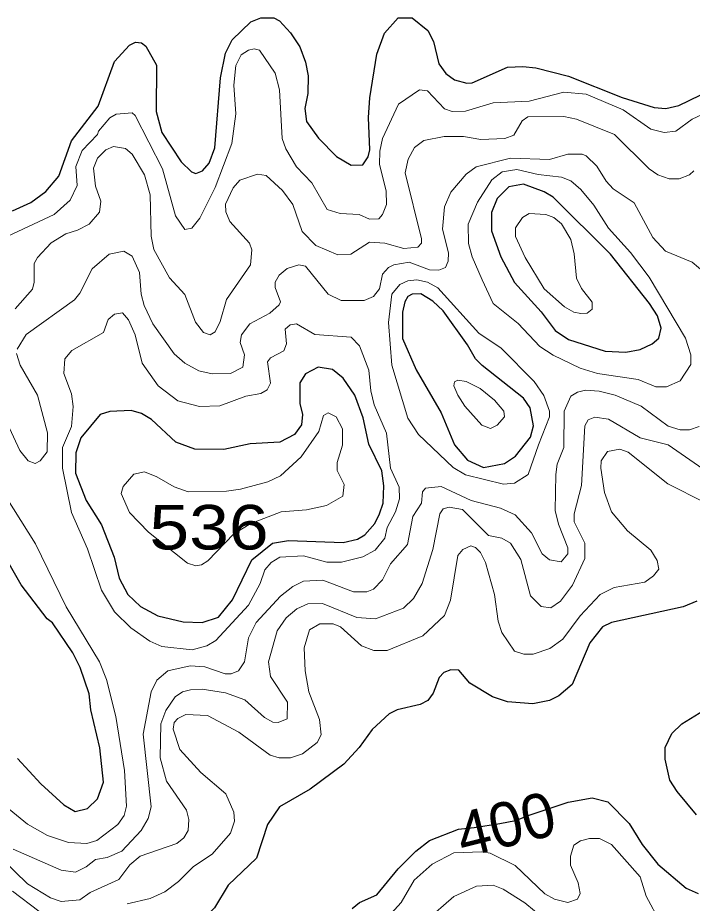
# Model space of a CAD drawing. Extents: x 577 to 602.9, y 7483.8 to 7511.6.
# Drawn here: x 580.635 to 581.847, y 7506.18 to 7507.769 of the extents above; entities that cross this region are included whole.
import ezdxf
from ezdxf.enums import TextEntityAlignment as Align

# ---------------------------------------------------------------- set-up
doc = ezdxf.new("R2010")
doc.units = 0
doc.header["$LTSCALE"] = 0.032
doc.layers.add('1', color=7, linetype='Continuous', lineweight=25)
doc.layers.add('2', color=7, linetype='Continuous', lineweight=13)
doc.layers.add('61', color=7, linetype='Continuous')

msp = doc.modelspace()

# ---------------------------------------------------------------- linework, layer by layer
at = {"layer": '1'}
for points in [[(580.6263, 7507.4227), (580.6589, 7507.4378), (580.6859, 7507.4577), (580.709, 7507.4848), (580.732, 7507.5484), (580.7797, 7507.6104), (580.8091, 7507.6907), (580.8362, 7507.7201), (580.8473, 7507.7257), (580.8577, 7507.7241), (580.8656, 7507.7185), (580.8847, 7507.6844), (580.8839, 7507.6009), (580.8942, 7507.5635), (580.9292, 7507.511), (580.9475, 7507.4927), (580.9555, 7507.4895), (580.9674, 7507.4943), (580.9793, 7507.5086), (580.9897, 7507.5357), (581, 7507.6613), (581.0087, 7507.7058), (581.0207, 7507.7297), (581.0541, 7507.7623), (581.0724, 7507.7694), (581.0954, 7507.7694), (581.1058, 7507.7639), (581.1256, 7507.7424), (581.1423, 7507.717), (581.1527, 7507.6899), (581.1574, 7507.6653), (581.1566, 7507.6335), (581.1511, 7507.6064), (581.1543, 7507.5834), (581.1757, 7507.5531), (581.2083, 7507.5205), (581.2346, 7507.5046), (581.2552, 7507.5054), (581.2648, 7507.5198), (581.268, 7507.5325), (581.2656, 7507.5905), (581.268, 7507.6255), (581.2807, 7507.7042), (581.2942, 7507.7416), (581.3189, 7507.7694), (581.3443, 7507.7694)], [(581.3443, 7507.7694), (581.3721, 7507.7464), (581.3825, 7507.7265), (581.392, 7507.6867), (581.4047, 7507.6692), (581.4198, 7507.6581), (581.4421, 7507.6518), (581.4517, 7507.6525), (581.5153, 7507.6804), (581.5431, 7507.682), (581.5662, 7507.6796), (581.625, 7507.6645), (581.7212, 7507.6263), (581.7785, 7507.608), (581.7999, 7507.6064), (581.823, 7507.612), (581.8612, 7507.6303)], [(580.635, 7506.4399), (580.6767, 7506.3941), (580.7185, 7506.3564), (580.7384, 7506.3445), (580.7606, 7506.35), (580.7789, 7506.3675), (580.7893, 7506.397), (580.7829, 7506.459), (580.767, 7506.5274), (580.7638, 7506.556), (580.7479, 7506.6029), (580.7344, 7506.6292), (580.6978, 7506.6832), (580.6883, 7506.6904), (580.6414, 7506.7516), (580.6008, 7506.8216)], [(581.8556, 7506.7222), (581.831, 7506.7119), (581.7021, 7506.684), (581.6862, 7506.6761), (581.6632, 7506.6474), (581.6314, 7506.5727), (581.6075, 7506.552), (581.5908, 7506.5441), (581.5606, 7506.5377), (581.5153, 7506.5417), (581.4882, 7506.5504), (581.4477, 7506.5751), (581.4278, 7506.5981), (581.4135, 7506.5989), (581.4008, 7506.5942), (581.3928, 7506.5854), (581.3817, 7506.5568), (581.3721, 7506.5441), (581.3586, 7506.5369), (581.3173, 7506.5274), (581.303, 7506.5202), (581.2719, 7506.4916), (581.2489, 7506.4598), (581.2211, 7506.4296), (581.1606, 7506.385), (581.1058, 7506.3532), (581.0843, 7506.3214), (581.0644, 7506.261)], [(581.8548, 7506.3389), (581.8198, 7506.3803), (581.8071, 7506.4009), (581.7983, 7506.4383), (581.7983, 7506.4598), (581.8103, 7506.4844), (581.8286, 7506.5019), (581.8675, 7506.5258)], [(581.2362, 7506.1703), (581.2497, 7506.1815), (581.2807, 7506.195), (581.3189, 7506.2419), (581.3507, 7506.2737), (581.3753, 7506.2928), (581.427, 7506.3127), (581.4552, 7506.3161), (581.5013, 7506.3232), (581.5299, 7506.3282), (581.5557, 7506.3386), (581.5846, 7506.3481), (581.6242, 7506.3612), (581.6671, 7506.3691), (581.6958, 7506.362), (581.7339, 7506.323), (581.757, 7506.2856), (581.7856, 7506.2499), (581.8365, 7506.2069), (581.858, 7506.1974)], [(581.0644, 7506.261), (581.0135, 7506.2125), (580.9889, 7506.1719), (580.9738, 7506.156), (580.9435, 7506.1401), (580.9149, 7506.1314), (580.8648, 7506.1226), (580.8394, 7506.1051), (580.8362, 7506.0948), (580.8425, 7506.0797), (580.8632, 7506.0606), (580.8736, 7506.0375), (580.8823, 7506.0041), (580.8831, 7505.9859), (580.872, 7505.9437), (580.8513, 7505.9103), (580.8258, 7505.8475), (580.794, 7505.8173), (580.7662, 7505.8014), (580.7368, 7505.7728), (580.7058, 7505.7561), (580.6851, 7505.7497), (580.6143, 7505.7553)]]:
    msp.add_lwpolyline(points, dxfattribs=at)
for points in [[(581.7004, 7507.3449), (581.5972, 7507.4474), (581.5813, 7507.4569), (581.5439, 7507.4705), (581.5177, 7507.4657), (581.497, 7507.445), (581.4866, 7507.4196), (581.4866, 7507.387), (581.5033, 7507.34), (581.528, 7507.2939), (581.5757, 7507.2414), (581.6011, 7507.208), (581.625, 7507.1921), (581.691, 7507.1707), (581.7276, 7507.1691), (581.7538, 7507.1739), (581.7753, 7507.1842), (581.7872, 7507.1945), (581.7912, 7507.212), (581.7848, 7507.2343), (581.7705, 7507.2565)], [(581.4432, 7507.182), (581.4, 7507.243), (581.3809, 7507.2605), (581.3594, 7507.274), (581.3443, 7507.2732), (581.3364, 7507.2693), (581.3308, 7507.2597), (581.3268, 7507.2406), (581.3268, 7507.1937), (581.3515, 7507.1373), (581.396, 7507.0601), (581.4198, 7507.0029), (581.4437, 7506.9751), (581.4723, 7506.9623), (581.5097, 7506.9695), (581.5296, 7506.9822), (581.5566, 7507.0164), (581.5622, 7507.0371), (581.5558, 7507.0689), (581.5439, 7507.0864), (581.4699, 7507.1452), (581.458, 7507.1572)], [(581.256, 7507.0513), (581.2409, 7507.0919), (581.2203, 7507.1222), (581.2012, 7507.1381), (581.1749, 7507.142), (581.1527, 7507.1301), (581.1423, 7507.1142), (581.1423, 7507.0768), (581.1471, 7507.057), (581.1455, 7507.0387), (581.1328, 7507.0212), (581.1065, 7507.0077), (581.0533, 7507.0045), (581.0056, 7506.9941), (580.9539, 7506.9949), (580.9197, 7507.0077), (580.8759, 7507.0482), (580.8577, 7507.0593), (580.8394, 7507.0641), (580.8012, 7507.0625), (580.7837, 7507.057), (580.7487, 7507.0156), (580.74, 7506.9886), (580.7392, 7506.952), (580.7583, 7506.9027), (580.7861, 7506.859), (580.8084, 7506.8009), (580.8179, 7506.7635), (580.833, 7506.7341), (580.8561, 7506.7126), (580.8871, 7506.6959), (580.9324, 7506.6848), (580.9666, 7506.684), (580.996, 7506.6936), (581.0215, 7506.7246), (581.0557, 7506.7961), (581.093, 7506.8264), (581.1217, 7506.8311), (581.2203, 7506.8272), (581.2457, 7506.8335), (581.2592, 7506.8415), (581.2767, 7506.8613), (581.2855, 7506.8788), (581.2918, 7506.8979), (581.2934, 7506.9289), (581.2894, 7506.956), (581.2664, 7507.0037)]]:
    msp.add_lwpolyline(points, close=True, dxfattribs=at)
at = {"layer": '2'}
for points in [[(581.3197, 7507.6144), (581.2908, 7507.5527), (581.286, 7507.5297), (581.2855, 7507.5062), (581.2974, 7507.4585), (581.2982, 7507.4339), (581.291, 7507.4164), (581.2839, 7507.4084), (581.2672, 7507.4076), (581.2489, 7507.4164), (581.2147, 7507.418), (581.1916, 7507.4251), (581.1638, 7507.4728), (581.136, 7507.5015), (581.1169, 7507.5341), (581.1105, 7507.5524), (581.1058, 7507.6398), (581.0978, 7507.67), (581.07, 7507.7114), (581.0604, 7507.7138), (581.0501, 7507.7114), (581.0366, 7507.7026), (581.027, 7507.6836), (581.0238, 7507.6486), (581.027, 7507.5969), (581.0199, 7507.5436), (580.9904, 7507.4649), (580.9624, 7507.4095), (580.9481, 7507.3914), (580.9358, 7507.3891), (580.9189, 7507.414), (580.8958, 7507.4983), (580.8465, 7507.5937), (580.841, 7507.5985), (580.8123, 7507.5961), (580.8012, 7507.5897), (580.7806, 7507.5655), (580.7789, 7507.5595), (580.7511, 7507.5309), (580.74, 7507.5023), (580.7424, 7507.4681), (580.7296, 7507.4418), (580.701, 7507.4164), (580.5889, 7507.3639)], [(581.8739, 7507.6001), (581.8469, 7507.5873), (581.8174, 7507.5659), (581.7968, 7507.5635), (581.7729, 7507.5691), (581.7228, 7507.604), (581.6568, 7507.6319), (581.6163, 7507.6358), (581.5542, 7507.6199), (581.4898, 7507.6168), (581.4397, 7507.6017), (581.4159, 7507.6009), (581.4024, 7507.6056), (581.3713, 7507.6382), (581.357, 7507.6398), (581.3197, 7507.6144)], [(580.631, 7507.247), (580.662, 7507.282), (580.6652, 7507.2947), (580.6652, 7507.3281), (580.6708, 7507.3392), (580.6954, 7507.3655), (580.7217, 7507.3814), (580.7431, 7507.3878), (580.7638, 7507.3989), (580.7821, 7507.4204), (580.7845, 7507.4402), (580.775, 7507.4673), (580.7718, 7507.4991), (580.7789, 7507.5174), (580.794, 7507.5325), (580.8076, 7507.538), (580.829, 7507.5349), (580.841, 7507.5245), (580.8632, 7507.4871), (580.8736, 7507.4514), (580.8751, 7507.3774), (580.8799, 7507.3536), (580.9078, 7507.3027), (580.9356, 7507.2725), (580.9547, 7507.2232), (580.969, 7507.2041), (580.9809, 7507.2001), (580.9904, 7507.2057), (580.9992, 7507.2239), (581.0103, 7507.2637), (581.0535, 7507.3258), (581.0557, 7507.3528), (581.0517, 7507.3647), (581.0167, 7507.4037), (581.0095, 7507.4212), (581.0087, 7507.4347), (581.0223, 7507.4641), (581.0342, 7507.4776), (581.066, 7507.4887), (581.0819, 7507.4864), (581.1113, 7507.4593), (581.1296, 7507.4339), (581.1463, 7507.3854), (581.171, 7507.3607), (581.2107, 7507.344), (581.2338, 7507.3448), (581.2672, 7507.3663), (581.295, 7507.3647), (581.3292, 7507.3552), (581.354, 7507.3577), (581.3605, 7507.3647), (581.361, 7507.3726), (581.3316, 7507.4911), (581.3371, 7507.5158), (581.3483, 7507.5365), (581.365, 7507.5492), (581.4016, 7507.5563), (581.4365, 7507.5563), (581.4676, 7507.5508), (581.5105, 7507.5524), (581.5264, 7507.5587), (581.5415, 7507.5842), (581.5518, 7507.5913), (581.6163, 7507.5921), (581.6393, 7507.5873), (581.7077, 7507.5595), (581.7697, 7507.4983)], [(581.8699, 7507.3114), (581.8469, 7507.3305), (581.7991, 7507.3504), (581.7761, 7507.375), (581.7427, 7507.4371), (581.7053, 7507.4625), (581.6926, 7507.476), (581.6759, 7507.5031), (581.6568, 7507.5213), (581.6497, 7507.5245), (581.6234, 7507.5245), (581.5908, 7507.515), (581.5208, 7507.5174), (581.4588, 7507.5015), (581.4413, 7507.4887), (581.4135, 7507.4561), (581.4024, 7507.4299), (581.3984, 7507.3901), (581.4095, 7507.3472), (581.4089, 7507.3325), (581.4039, 7507.321), (581.392, 7507.3162), (581.3753, 7507.317), (581.3387, 7507.3305), (581.3109, 7507.3257), (581.3014, 7507.321), (581.291, 7507.309), (581.2855, 7507.2828), (581.2743, 7507.2693), (581.2576, 7507.2621), (581.2163, 7507.2621), (581.1932, 7507.2732), (581.1527, 7507.3233), (581.1407, 7507.3257), (581.1193, 7507.3194), (581.105, 7507.3074), (581.0978, 7507.2947), (581.0978, 7507.2852), (581.1073, 7507.2597), (581.105, 7507.2542), (581.0883, 7507.2391), (581.0525, 7507.22), (581.0374, 7507.2001), (581.035, 7507.1866), (581.0429, 7507.1643), (581.0398, 7507.142), (581.0175, 7507.1309), (580.9849, 7507.1301), (580.961, 7507.1357), (580.9356, 7507.1492), (580.9165, 7507.1659), (580.8783, 7507.22), (580.8624, 7507.2526), (580.8569, 7507.2732), (580.8545, 7507.3122), (580.841, 7507.3416), (580.8258, 7507.3504), (580.7996, 7507.3448), (580.7694, 7507.3186), (580.7471, 7507.2748), (580.7376, 7507.2629), (580.6509, 7507.2009), (580.6342, 7507.1746)], [(581.7697, 7507.4983), (581.7856, 7507.4871), (581.8055, 7507.48), (581.8238, 7507.48), (581.8421, 7507.4871), (581.85, 7507.4943)], [(580.6334, 7507.1667), (580.6398, 7507.146), (580.6708, 7507.0919), (580.6891, 7507.0244), (580.6883, 7506.9902), (580.6756, 7506.9743), (580.6668, 7506.9695), (580.6541, 7506.9743), (580.639, 7506.9926), (580.6167, 7507.0419)], [(580.6271, 7506.2769), (580.7137, 7506.2395), (580.7392, 7506.2355), (580.7583, 7506.2451), (580.775, 7506.2586), (580.7964, 7506.2618), (580.8227, 7506.2737), (580.8569, 7506.3103), (580.8696, 7506.3318), (580.8751, 7506.3532), (580.8608, 7506.4836), (580.8751, 7506.5592), (580.8855, 7506.5806), (580.9054, 7506.5973), (580.9451, 7506.6061), (580.9714, 7506.6045), (581.0079, 7506.5918), (581.0191, 7506.5918), (581.0318, 7506.5973), (581.0429, 7506.6133), (581.0501, 7506.6562), (581.0636, 7506.684), (581.1073, 7506.7309), (581.1296, 7506.7484), (581.1487, 7506.758), (581.1837, 7506.7596), (581.2385, 7506.7389), (581.2624, 7506.7389), (581.2743, 7506.7437), (581.291, 7506.7604), (581.3053, 7506.789), (581.3356, 7506.824), (581.3451, 7506.8741), (581.361, 7506.8979), (581.3626, 7506.9186), (581.3682, 7506.925), (581.396, 7506.9281), (581.4501, 7506.9027), (581.5025, 7506.8892), (581.5288, 7506.8772), (581.5582, 7506.8446), (581.5773, 7506.8073), (581.5908, 7506.7961), (581.6115, 7506.793), (581.6234, 7506.8073), (581.6234, 7506.8176), (581.6067, 7506.8606), (581.6011, 7506.8852), (581.6019, 7506.9496), (581.6043, 7506.9679), (581.6163, 7506.9981), (581.617, 7507.0633), (581.629, 7507.0904), (581.6409, 7507.0975), (581.6552, 7507.1007), (581.6799, 7507.0991), (581.7085, 7507.0919), (581.7554, 7507.0721), (581.8039, 7507.0363), (581.8254, 7507.0299), (581.8421, 7507.0299), (581.8596, 7507.0355)], [(581.8818, 7506.9488), (581.8039, 7507.0029), (581.7538, 7507.0156), (581.6966, 7507.049), (581.6719, 7507.0522), (581.66, 7507.0474), (581.6544, 7507.0371), (581.6481, 7506.9297), (581.6353, 7506.8788), (581.6353, 7506.8645), (581.6544, 7506.8264), (581.6544, 7506.7985), (581.6322, 7506.7508), (581.6107, 7506.7222), (581.5932, 7506.7103), (581.5757, 7506.7126), (581.5566, 7506.7317), (581.5391, 7506.7969), (581.5208, 7506.8264), (581.5049, 7506.8351), (581.4811, 7506.8399), (581.4342, 7506.8868), (581.4103, 7506.8908), (581.4, 7506.8876), (581.3936, 7506.8788), (581.3809, 7506.8152), (581.3618, 7506.754), (581.3467, 7506.727), (581.3284, 7506.7095), (581.2783, 7506.6904), (581.2449, 7506.6928), (581.1829, 7506.7182), (581.1566, 7506.7174), (581.1368, 7506.7087), (581.1177, 7506.692), (581.1018, 7506.6689), (581.0859, 7506.6133), (581.0898, 7506.587), (581.1201, 7506.5409), (581.1193, 7506.5107), (581.1034, 7506.5043), (581.0938, 7506.5051), (581.0787, 7506.5131), (581.0437, 7506.5449), (581.0087, 7506.5576), (580.9666, 7506.564), (580.9459, 7506.5632), (580.9316, 7506.5592), (580.9181, 7506.5504), (580.9014, 7506.5258), (580.8926, 7506.5019), (580.8911, 7506.4407), (580.903, 7506.3993), (580.9388, 7506.3469), (580.9427, 7506.3302), (580.9419, 7506.3103), (580.934, 7506.2976), (580.9213, 7506.2872), (580.8553, 7506.2642), (580.837, 7506.2491), (580.8171, 7506.2228), (580.7654, 7506.199), (580.7471, 7506.1862), (580.7137, 7506.1831), (580.6946, 7506.1894), (580.6533, 7506.2149), (580.6072, 7506.2594)], [(581.1598, 7506.6705), (581.1781, 7506.6816), (581.202, 7506.6816), (581.2155, 7506.6761), (581.2529, 7506.6419), (581.2751, 7506.6339), (581.299, 7506.6339), (581.3634, 7506.6602), (581.4024, 7506.6967), (581.4127, 7506.7238), (581.4262, 7506.8041), (581.435, 7506.8152), (581.4493, 7506.8216), (581.458, 7506.8184), (581.4668, 7506.8097), (581.4755, 7506.7914), (581.4922, 7506.7341), (581.4986, 7506.6864), (581.5049, 7506.6657), (581.528, 7506.6323), (581.5447, 7506.6268), (581.5614, 7506.6268), (581.5916, 7506.6371), (581.6147, 7506.6538), (581.6457, 7506.6959), (581.6815, 7506.7341), (581.7069, 7506.7468), (581.7618, 7506.7564), (581.7777, 7506.7675), (581.7872, 7506.7794), (581.784, 7506.7953), (581.7729, 7506.8136), (581.7308, 7506.8486), (581.7021, 7506.8828), (581.6894, 7506.917), (581.683, 7506.9607), (581.6838, 7506.9743), (581.695, 7506.991), (581.7172, 7506.9949), (581.7323, 7506.9894), (581.8031, 7506.9329), (581.8699, 7506.8995)], [(580.5801, 7506.3811), (580.6533, 7506.3222), (580.6891, 7506.3015), (580.7265, 7506.2888), (580.7598, 7506.2872), (580.7773, 7506.2928), (580.8155, 7506.3214), (580.8266, 7506.3373), (580.8306, 7506.354), (580.8274, 7506.4184), (580.8115, 7506.5154), (580.7948, 7506.5814), (580.7821, 7506.6133), (580.7225, 7506.7119), (580.6676, 7506.8248), (580.6008, 7506.9297)], [(580.8322, 7506.1791), (580.8736, 7506.1886), (580.8998, 7506.2006), (580.9245, 7506.2188), (580.9515, 7506.2459), (580.9849, 7506.2681), (581.0175, 7506.3055), (581.0246, 7506.327), (581.0238, 7506.3437), (581.0095, 7506.3763), (580.9642, 7506.4145), (580.9268, 7506.4558), (580.9149, 7506.4924), (580.9165, 7506.5043), (580.9229, 7506.5115), (580.9372, 7506.5186), (580.9761, 7506.517), (581.0326, 7506.4868), (581.0891, 7506.4455), (581.105, 7506.4407), (581.1256, 7506.4407), (581.1471, 7506.4479), (581.1733, 7506.4685), (581.1805, 7506.482), (581.1773, 7506.5099), (581.1582, 7506.5592), (581.1519, 7506.5973), (581.1503, 7506.6387), (581.1598, 7506.6705)], [(581.7904, 7506.1449), (581.7642, 7506.1926), (581.7538, 7506.2276), (581.7021, 7506.2856), (581.6807, 7506.296), (581.6624, 7506.296), (581.6465, 7506.292), (581.6345, 7506.284), (581.6282, 7506.2642), (581.6282, 7506.2483), (581.6425, 7506.2165), (581.6457, 7506.1974), (581.6409, 7506.187), (581.6234, 7506.1815), (581.5996, 7506.187), (581.5821, 7506.1966), (581.5288, 7506.2475), (581.4843, 7506.2697), (581.4691, 7506.2721), (581.419, 7506.2705), (581.3801, 7506.2499), (581.3475, 7506.2212), (581.3244, 7506.1815), (581.3065, 7506.1614)], [(581.3682, 7506.1481), (581.419, 7506.1918), (581.4596, 7506.2109), (581.4898, 7506.2125), (581.5073, 7506.2053), (581.5463, 7506.1807), (581.5813, 7506.152)], [(580.6263, 7506.2014), (580.6732, 7506.1656)]]:
    msp.add_lwpolyline(points, dxfattribs=at)
for points in [[(581.4699, 7507.2987), (581.4898, 7507.2565), (581.5344, 7507.2208), (581.5733, 7507.1794), (581.5972, 7507.1635), (581.6457, 7507.1405), (581.6767, 7507.1309), (581.7498, 7507.1198), (581.7816, 7507.1071), (581.8007, 7507.1071), (581.8254, 7507.1174), (581.8445, 7507.1468), (581.8445, 7507.1643), (581.8349, 7507.1945), (581.7697, 7507.3035), (581.7363, 7507.348), (581.6966, 7507.3917), (581.6703, 7507.4331), (581.6473, 7507.4609), (581.629, 7507.4768), (581.6123, 7507.4832), (581.5701, 7507.4879), (581.532, 7507.4967), (581.5057, 7507.4927), (581.4874, 7507.4784), (581.4612, 7507.4386), (581.4445, 7507.3989), (581.4453, 7507.3639), (581.4517, 7507.34)], [(581.5471, 7507.3392), (581.5813, 7507.2828), (581.6178, 7507.2502), (581.6345, 7507.2406), (581.6473, 7507.2383), (581.6584, 7507.2391), (581.6671, 7507.2462), (581.6671, 7507.2589), (581.6481, 7507.2836), (581.6393, 7507.3019), (581.6353, 7507.3456), (581.629, 7507.3711), (581.6123, 7507.3997), (581.5988, 7507.4108), (581.5844, 7507.4164), (581.5542, 7507.418), (581.5423, 7507.4108), (581.5296, 7507.3925), (581.5296, 7507.3766)], [(581.5709, 7507.0029), (581.5908, 7507.053), (581.5908, 7507.0633), (581.5805, 7507.0912), (581.563, 7507.1166), (581.5041, 7507.1762), (581.4636, 7507.2033), (581.3904, 7507.2844), (581.3713, 7507.2947), (581.3523, 7507.2987), (581.3364, 7507.2971), (581.322, 7507.2907), (581.3077, 7507.2732), (581.3014, 7507.2224), (581.3077, 7507.146), (581.3364, 7507.0506), (581.3554, 7507.0212), (581.4175, 7506.9623), (581.4397, 7506.9488), (581.5081, 7506.9321), (581.528, 7506.9337), (581.5526, 7506.9496)], [(581.0501, 7506.715), (581.0708, 7506.754), (581.0795, 7506.7786), (581.0906, 7506.7914), (581.1065, 7506.8009), (581.1487, 7506.8033), (581.1908, 7506.7922), (581.2171, 7506.7922), (581.2552, 7506.8017), (581.2775, 7506.8136), (581.295, 7506.8351), (581.299, 7506.8542), (581.3141, 7506.8828), (581.3212, 7506.9059), (581.3204, 7506.9266), (581.3053, 7506.9607), (581.2982, 7507.0236), (581.2759, 7507.0745), (581.2696, 7507.0999), (581.2664, 7507.1365), (581.2497, 7507.1802), (581.2346, 7507.1961), (581.1694, 7507.2009), (581.136, 7507.22), (581.1248, 7507.2184), (581.1161, 7507.2104), (581.1185, 7507.1842), (581.1137, 7507.1715), (581.0898, 7507.1587), (581.0843, 7507.1516), (581.0898, 7507.1134), (581.0835, 7507.1015), (581.0724, 7507.0951), (581.0453, 7507.0904), (580.9984, 7507.0729), (580.9618, 7507.0713), (580.9229, 7507.0816), (580.8879, 7507.1086), (580.8592, 7507.1492), (580.8465, 7507.2001), (580.8346, 7507.2271), (580.8235, 7507.2399), (580.8091, 7507.2375), (580.798, 7507.2279), (580.7893, 7507.2041), (580.7328, 7507.1723), (580.7201, 7507.1572), (580.7185, 7507.1309), (580.732, 7507.0943), (580.7352, 7507.0713), (580.732, 7507.0355), (580.7161, 7506.9981), (580.7161, 7506.9607), (580.732, 7506.8812), (580.7606, 7506.816), (580.7861, 7506.7421), (580.8091, 7506.7031), (580.8386, 7506.6745), (580.8728, 7506.6506), (580.8942, 7506.6411), (580.9491, 7506.6347), (580.9753, 7506.6419), (580.9912, 7506.6514)], [(581.4691, 7507.0379), (581.485, 7507.0323), (581.497, 7507.0379), (581.5097, 7507.053), (581.5089, 7507.0633), (581.4922, 7507.0832), (581.466, 7507.1039), (581.4413, 7507.1166), (581.4262, 7507.119), (581.4198, 7507.1158), (581.419, 7507.1086), (581.4262, 7507.0919), (581.4389, 7507.0721)], [(581.2195, 7506.9106), (581.19, 7506.8939), (581.1543, 7506.886), (581.1089, 7506.8828), (581.0541, 7506.8613), (581.0238, 7506.8431), (580.9769, 7506.7946), (580.9658, 7506.7874), (580.9555, 7506.7858), (580.9404, 7506.7906), (580.8704, 7506.8462), (580.8362, 7506.8812), (580.8211, 7506.9154), (580.8251, 7506.9281), (580.8441, 7506.9504), (580.8632, 7506.9544), (580.8855, 7506.9456), (580.9165, 7506.9273), (580.9419, 7506.9186), (581.0102, 7506.9199), (581.0359, 7506.9229), (581.0848, 7506.9362), (581.1075, 7506.9474), (581.1447, 7506.9814), (581.1765, 7507.0267), (581.1845, 7507.0554), (581.1932, 7507.0601), (581.2075, 7507.053), (581.2187, 7507.0315), (581.2187, 7507.0021), (581.2091, 7506.9711), (581.2091, 7506.9568), (581.2218, 7506.9313)]]:
    msp.add_lwpolyline(points, close=True, dxfattribs=at)

# ---------------------------------------------------------------- texts
at = {"layer": '61', "width": 1.2}
msp.add_text('536', height=0.08, dxfattribs=at).set_placement((580.9791, 7506.8149), align=Align.CENTER)
at = {"layer": '61'}
msp.add_text('400', height=0.08, rotation=14.116, dxfattribs=at).set_placement((581.5219, 7506.283), align=Align.CENTER)

doc.saveas('drawing.dxf')
